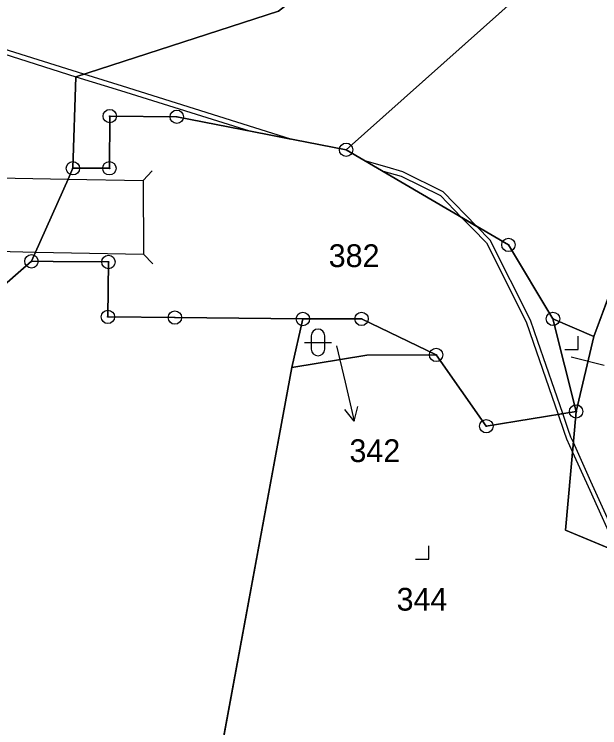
# Model space of a CAD drawing. Extents: x -689422 to -685210, y -987725 to -982160.
# Drawn here: x -686690.5 to -686646.8, y -986778.6 to -986725.3 of the extents above; entities that cross this region are included whole.
import ezdxf

# ---------------------------------------------------------------- set-up
doc = ezdxf.new("R2010")
doc.units = 0
for name, color, linetype in [('KN_Hranice_parcel', 7, 'Continuous'), ('KN_Hranice_parcel_vnitrni_kresba', 7, 'Continuous'), ('KN_Parcelni cisla', 7, 'Continuous'), ('KN_Parcelni cisla_sipky', 7, 'Continuous'), ('KN_Polygon parcely', 7, 'Continuous'), ('KN_POZEMKY_OSTATNI PLOCHA', 7, 'Continuous'), ('KN_POZEMKY_TTP', 7, 'Continuous'), ('KN_POZEMKY_VODNI_PLOCHA', 7, 'Continuous'), ('KN_POZEMKY_ZASTAVENA PLOCHA', 7, 'Continuous'), ('KN_VYUZITI_07_vodni plocha_tok prirozeny', 7, 'Continuous'), ('KN_VYUZITI_13_zastavena plocha_zboreniste', 7, 'Continuous'), ('KN_VYUZITI_17_ostatni plocha_ostatni komunikace', 7, 'Continuous'), ('KN_VYUZITI_27_ostatni plocha_neplodna puda', 7, 'Continuous'), ('KN_Věcná břemena k části', 7, 'Continuous'), ('KN_Značky bodu BP', 7, 'Continuous'), ('KN_Značky kultur', 7, 'Continuous')]:
    doc.layers.add(name, color=color, linetype=linetype)

msp = doc.modelspace()

# ---------------------------------------------------------------- linework, layer by layer
at = {"layer": 'KN_Hranice_parcel'}
for p, q in [((-686665.7, -986735.44), (-686595.28, -986672.65)), ((-686668.93, -986748.08), (-686669.76, -986751.7)), ((-686647.19, -986749.4), (-686650.25, -986748.07)), ((-686650.25, -986748.07), (-686648.52, -986754.99)), ((-686648.52, -986754.99), (-686647.19, -986749.4)), ((-686669.76, -986751.7), (-686675.53, -986783.03))]:
    msp.add_line(p, q, dxfattribs=at)
for points in [[(-686541.35, -986566.19), (-686547.17, -986567.66), (-686561.95, -986581.11), (-686565.92, -986601.15), (-686576.68, -986618.58), (-686608, -986632.87), (-686637.86, -986668.52), (-686641.01, -986686.64), (-686660.93, -986717.42), (-686670.75, -986725.07), (-686685.88, -986729.98), (-686686.11, -986736.82)], [(-686647.19, -986749.4), (-686643.07, -986738.2), (-686631.6, -986726.95)], [(-686686.11, -986736.82), (-686683.38, -986736.82), (-686683.35, -986732.92), (-686678.35, -986732.97), (-686665.7, -986735.44)], [(-686665.7, -986735.44), (-686653.58, -986742.54), (-686650.25, -986748.07)], [(-686689.2, -986743.77), (-686688.89, -986743.08), (-686686.47, -986737.62), (-686686.11, -986736.82)], [(-686709.75, -986769.81), (-686703.89, -986756.61), (-686689.2, -986743.77)], [(-686668.93, -986748.08), (-686678.49, -986747.97), (-686683.49, -986747.92), (-686683.45, -986743.82), (-686687.59, -986743.78), (-686689.2, -986743.77)], [(-686658.98, -986750.76), (-686664.55, -986748.07), (-686668.93, -986748.08)], [(-686669.76, -986751.7), (-686664.16, -986750.78), (-686658.98, -986750.76)], [(-686648.52, -986754.99), (-686655.23, -986756.09), (-686658.98, -986750.76)], [(-686635.76, -986769.5), (-686649.32, -986763.85), (-686648.52, -986754.99)]]:
    msp.add_lwpolyline(points, dxfattribs=at)
at = {"layer": 'KN_Hranice_parcel_vnitrni_kresba'}
for p, q in [((-686680.175, -986737.001), (-686680.869, -986737.72)), ((-686695.99, -986737.45), (-686686.47, -986737.62)), ((-686686.47, -986737.62), (-686680.87, -986737.72)), ((-686680.87, -986737.72), (-686680.84, -986743.24)), ((-686698.04, -986742.9), (-686688.89, -986743.08)), ((-686688.89, -986743.08), (-686680.84, -986743.24)), ((-686680.133, -986743.948), (-686680.84, -986743.241))]:
    msp.add_line(p, q, dxfattribs=at)
at = {"layer": 'KN_Parcelni cisla_sipky'}
for p, q in [((-686666.41, -986750.08), (-686665.77, -986752.79)), ((-686648.9, -986750.9), (-686646.44, -986751.54)), ((-686665.77, -986752.79), (-686665.095, -986755.714)), ((-686665.095, -986755.714), (-686664.832, -986754.626)), ((-686665.095, -986755.714), (-686665.808, -986754.851))]:
    msp.add_line(p, q, dxfattribs=at)
at = {"layer": 'KN_Polygon parcely'}
for points in [[(-686726.31, -986778.54), (-686709.75, -986769.81), (-686703.89, -986756.61), (-686689.2, -986743.77), (-686688.89, -986743.08), (-686686.47, -986737.62), (-686686.11, -986736.82), (-686685.88, -986729.98), (-686670.75, -986725.07), (-686660.93, -986717.42), (-686641.01, -986686.64), (-686637.86, -986668.52), (-686608, -986632.87), (-686576.68, -986618.58), (-686565.92, -986601.15), (-686561.95, -986581.11), (-686547.17, -986567.66), (-686541.35, -986566.19), (-686537.28, -986565.66), (-686532.26, -986564.85), (-686529.76, -986542.24), (-686530.23, -986465.49)], [(-686733.52, -987092.86), (-686716.4, -987027.91), (-686718.56, -986989.73), (-686715.65, -986966.67), (-686697.36, -986913.18), (-686693.02, -986900.13), (-686690.27, -986892.63), (-686685.39, -986886.42), (-686684.89, -986866.29), (-686691.17, -986852.38), (-686681.76, -986829.17), (-686675.53, -986783.03), (-686669.76, -986751.7), (-686668.93, -986748.08), (-686678.49, -986747.97), (-686683.49, -986747.92), (-686683.45, -986743.82), (-686687.59, -986743.78), (-686689.2, -986743.77), (-686703.89, -986756.61), (-686709.75, -986769.81), (-686726.31, -986778.54)]]:
    msp.add_lwpolyline(points, dxfattribs=at)
for points in [[(-686595.28, -986672.65), (-686590.34, -986662.59), (-686552.4, -986611.39), (-686545.33, -986587.91), (-686541.35, -986566.19), (-686547.17, -986567.66), (-686561.95, -986581.11), (-686565.92, -986601.15), (-686576.68, -986618.58), (-686608, -986632.87), (-686637.86, -986668.52), (-686641.01, -986686.64), (-686660.93, -986717.42), (-686670.75, -986725.07), (-686685.88, -986729.98), (-686686.11, -986736.82), (-686683.38, -986736.82), (-686683.35, -986732.92), (-686678.35, -986732.97), (-686665.7, -986735.44)], [(-686631.6, -986726.95), (-686623.22, -986729.58), (-686595.28, -986672.65), (-686665.7, -986735.44), (-686653.58, -986742.54), (-686650.25, -986748.07), (-686647.19, -986749.4), (-686643.07, -986738.2)], [(-686627.33, -986754.48), (-686624.43, -986746.77), (-686620.08, -986731.12), (-686623.22, -986729.58), (-686631.6, -986726.95), (-686643.07, -986738.2), (-686647.19, -986749.4), (-686648.52, -986754.99), (-686649.32, -986763.85), (-686635.76, -986769.5)], [(-686650.25, -986748.07), (-686653.58, -986742.54), (-686665.7, -986735.44), (-686678.35, -986732.97), (-686683.35, -986732.92), (-686683.38, -986736.82), (-686686.11, -986736.82), (-686686.47, -986737.62), (-686688.89, -986743.08), (-686689.2, -986743.77), (-686687.59, -986743.78), (-686683.45, -986743.82), (-686683.49, -986747.92), (-686678.49, -986747.97), (-686668.93, -986748.08), (-686664.55, -986748.07), (-686658.98, -986750.76), (-686655.23, -986756.09), (-686648.52, -986754.99)], [(-686658.98, -986750.76), (-686664.55, -986748.07), (-686668.93, -986748.08), (-686669.76, -986751.7), (-686664.16, -986750.78)], [(-686648.52, -986754.99), (-686647.19, -986749.4), (-686650.25, -986748.07)], [(-686643.01, -986782.41), (-686635.76, -986769.5), (-686649.32, -986763.85), (-686648.52, -986754.99), (-686655.23, -986756.09), (-686658.98, -986750.76), (-686664.16, -986750.78), (-686669.76, -986751.7), (-686675.53, -986783.03), (-686672.63, -986783.15), (-686672.63, -986786.36), (-686667.21, -986786.24), (-686662.92, -986781.9), (-686647.28, -986782.27)]]:
    msp.add_lwpolyline(points, close=True, dxfattribs=at)
at = {"layer": 'KN_POZEMKY_OSTATNI PLOCHA'}
for p, q in [((-686665.7, -986735.44), (-686595.28, -986672.65)), ((-686683.38, -986736.82), (-686683.35, -986732.92)), ((-686683.35, -986732.92), (-686678.35, -986732.97)), ((-686678.35, -986732.97), (-686665.7, -986735.44)), ((-686653.58, -986742.54), (-686665.7, -986735.44)), ((-686665.7, -986735.44), (-686653.58, -986742.54)), ((-686686.47, -986737.62), (-686686.11, -986736.82)), ((-686686.11, -986736.82), (-686683.38, -986736.82)), ((-686688.89, -986743.08), (-686686.47, -986737.62)), ((-686643.07, -986738.2), (-686647.19, -986749.4)), ((-686647.19, -986749.4), (-686643.07, -986738.2)), ((-686650.25, -986748.07), (-686653.58, -986742.54)), ((-686653.58, -986742.54), (-686650.25, -986748.07)), ((-686689.2, -986743.77), (-686688.89, -986743.08)), ((-686687.59, -986743.78), (-686689.2, -986743.77)), ((-686683.45, -986743.82), (-686687.59, -986743.78)), ((-686683.49, -986747.92), (-686683.45, -986743.82)), ((-686678.49, -986747.97), (-686683.49, -986747.92)), ((-686668.93, -986748.08), (-686678.49, -986747.97)), ((-686669.76, -986751.7), (-686668.93, -986748.08)), ((-686668.93, -986748.08), (-686664.55, -986748.07)), ((-686664.55, -986748.07), (-686668.93, -986748.08)), ((-686664.55, -986748.07), (-686658.98, -986750.76)), ((-686658.98, -986750.76), (-686664.55, -986748.07)), ((-686647.19, -986749.4), (-686650.25, -986748.07)), ((-686650.25, -986748.07), (-686648.52, -986754.99)), ((-686648.52, -986754.99), (-686647.19, -986749.4)), ((-686664.16, -986750.78), (-686669.76, -986751.7)), ((-686658.98, -986750.76), (-686664.16, -986750.78)), ((-686655.23, -986756.09), (-686658.98, -986750.76)), ((-686648.52, -986754.99), (-686655.23, -986756.09)), ((-686649.32, -986763.85), (-686648.52, -986754.99)), ((-686635.76, -986769.5), (-686649.32, -986763.85))]:
    msp.add_line(p, q, dxfattribs=at)
at = {"layer": 'KN_POZEMKY_TTP'}
for p, q in [((-686595.28, -986672.65), (-686665.7, -986735.44)), ((-686685.88, -986729.98), (-686670.75, -986725.07)), ((-686686.11, -986736.82), (-686685.88, -986729.98)), ((-686683.35, -986732.92), (-686683.38, -986736.82)), ((-686678.35, -986732.97), (-686683.35, -986732.92)), ((-686665.7, -986735.44), (-686678.35, -986732.97)), ((-686683.38, -986736.82), (-686686.11, -986736.82)), ((-686703.89, -986756.61), (-686689.2, -986743.77)), ((-686689.2, -986743.77), (-686687.59, -986743.78)), ((-686687.59, -986743.78), (-686683.45, -986743.82)), ((-686683.45, -986743.82), (-686683.49, -986747.92)), ((-686683.49, -986747.92), (-686678.49, -986747.97)), ((-686678.49, -986747.97), (-686668.93, -986748.08)), ((-686668.93, -986748.08), (-686669.76, -986751.7)), ((-686669.76, -986751.7), (-686675.53, -986783.03))]:
    msp.add_line(p, q, dxfattribs=at)
at = {"layer": 'KN_POZEMKY_VODNI_PLOCHA'}
for p, q in [((-686670.75, -986725.07), (-686685.88, -986729.98)), ((-686685.88, -986729.98), (-686686.11, -986736.82)), ((-686686.11, -986736.82), (-686686.47, -986737.62)), ((-686686.47, -986737.62), (-686688.89, -986743.08)), ((-686688.89, -986743.08), (-686689.2, -986743.77)), ((-686689.2, -986743.77), (-686703.89, -986756.61))]:
    msp.add_line(p, q, dxfattribs=at)
at = {"layer": 'KN_POZEMKY_ZASTAVENA PLOCHA'}
for p, q in [((-686650.25, -986748.07), (-686647.19, -986749.4)), ((-686648.52, -986754.99), (-686650.25, -986748.07)), ((-686647.19, -986749.4), (-686648.52, -986754.99)), ((-686669.76, -986751.7), (-686664.16, -986750.78)), ((-686664.16, -986750.78), (-686658.98, -986750.76)), ((-686658.98, -986750.76), (-686655.23, -986756.09)), ((-686675.53, -986783.03), (-686669.76, -986751.7)), ((-686655.23, -986756.09), (-686648.52, -986754.99)), ((-686648.52, -986754.99), (-686649.32, -986763.85)), ((-686649.32, -986763.85), (-686635.76, -986769.5))]:
    msp.add_line(p, q, dxfattribs=at)
at = {"layer": 'KN_VYUZITI_07_vodni plocha_tok prirozeny'}
for p, q in [((-686670.75, -986725.07), (-686685.88, -986729.98)), ((-686685.88, -986729.98), (-686686.11, -986736.82)), ((-686686.11, -986736.82), (-686686.47, -986737.62)), ((-686686.47, -986737.62), (-686688.89, -986743.08)), ((-686688.89, -986743.08), (-686689.2, -986743.77)), ((-686689.2, -986743.77), (-686703.89, -986756.61))]:
    msp.add_line(p, q, dxfattribs=at)
at = {"layer": 'KN_VYUZITI_13_zastavena plocha_zboreniste'}
for p, q in [((-686650.25, -986748.07), (-686647.19, -986749.4)), ((-686648.52, -986754.99), (-686650.25, -986748.07)), ((-686647.19, -986749.4), (-686648.52, -986754.99)), ((-686669.76, -986751.7), (-686664.16, -986750.78)), ((-686664.16, -986750.78), (-686658.98, -986750.76)), ((-686658.98, -986750.76), (-686655.23, -986756.09)), ((-686675.53, -986783.03), (-686669.76, -986751.7)), ((-686655.23, -986756.09), (-686648.52, -986754.99)), ((-686648.52, -986754.99), (-686649.32, -986763.85)), ((-686649.32, -986763.85), (-686635.76, -986769.5))]:
    msp.add_line(p, q, dxfattribs=at)
at = {"layer": 'KN_VYUZITI_17_ostatni plocha_ostatni komunikace'}
for p, q in [((-686683.38, -986736.82), (-686683.35, -986732.92)), ((-686683.35, -986732.92), (-686678.35, -986732.97)), ((-686678.35, -986732.97), (-686665.7, -986735.44)), ((-686665.7, -986735.44), (-686653.58, -986742.54)), ((-686686.47, -986737.62), (-686686.11, -986736.82)), ((-686686.11, -986736.82), (-686683.38, -986736.82)), ((-686688.89, -986743.08), (-686686.47, -986737.62)), ((-686653.58, -986742.54), (-686650.25, -986748.07)), ((-686689.2, -986743.77), (-686688.89, -986743.08)), ((-686687.59, -986743.78), (-686689.2, -986743.77)), ((-686683.45, -986743.82), (-686687.59, -986743.78)), ((-686683.49, -986747.92), (-686683.45, -986743.82)), ((-686678.49, -986747.97), (-686683.49, -986747.92)), ((-686668.93, -986748.08), (-686678.49, -986747.97)), ((-686664.55, -986748.07), (-686668.93, -986748.08)), ((-686658.98, -986750.76), (-686664.55, -986748.07)), ((-686650.25, -986748.07), (-686648.52, -986754.99)), ((-686655.23, -986756.09), (-686658.98, -986750.76)), ((-686648.52, -986754.99), (-686655.23, -986756.09))]:
    msp.add_line(p, q, dxfattribs=at)
at = {"layer": 'KN_VYUZITI_27_ostatni plocha_neplodna puda'}
for p, q in [((-686665.7, -986735.44), (-686595.28, -986672.65)), ((-686653.58, -986742.54), (-686665.7, -986735.44)), ((-686643.07, -986738.2), (-686647.19, -986749.4)), ((-686647.19, -986749.4), (-686643.07, -986738.2)), ((-686650.25, -986748.07), (-686653.58, -986742.54)), ((-686669.76, -986751.7), (-686668.93, -986748.08)), ((-686668.93, -986748.08), (-686664.55, -986748.07)), ((-686664.55, -986748.07), (-686658.98, -986750.76)), ((-686647.19, -986749.4), (-686650.25, -986748.07)), ((-686648.52, -986754.99), (-686647.19, -986749.4)), ((-686664.16, -986750.78), (-686669.76, -986751.7)), ((-686658.98, -986750.76), (-686664.16, -986750.78)), ((-686649.32, -986763.85), (-686648.52, -986754.99)), ((-686635.76, -986769.5), (-686649.32, -986763.85))]:
    msp.add_line(p, q, dxfattribs=at)
at = {"layer": 'KN_Věcná břemena k části'}
for points in [[(-686694.85, -986726.79), (-686694.88, -986727.14), (-686691.9, -986728.08), (-686685.88, -986729.98), (-686685.28, -986729.79), (-686691.73, -986727.77)], [(-686682.39, -986730.69), (-686685.28, -986729.79), (-686685.88, -986729.98), (-686682.55, -986731.01), (-686672.92, -986734.03), (-686669.82, -986734.64)], [(-686657.08, -986740.49), (-686655.94, -986741.16), (-686658.46, -986738.58), (-686661.46, -986737.09), (-686662.64, -986736.74), (-686664.3, -986736.26), (-686663.01, -986737.02), (-686662.93, -986737.04), (-686661.58, -986737.41), (-686658.66, -986738.86)], [(-686655.94, -986741.16), (-686657.08, -986740.49), (-686656.26, -986741.33), (-686655.21, -986742.4), (-686652.25, -986748.3), (-686651.73, -986749.81), (-686649.87, -986755.21), (-686649.52, -986755.15), (-686651.38, -986749.75), (-686651.93, -986748.16), (-686654.93, -986742.2)], [(-686649.87, -986755.21), (-686649.44, -986756.45), (-686649.23, -986757.04), (-686648.79, -986758.02), (-686648.73, -986757.32), (-686648.91, -986756.92), (-686649.11, -986756.33), (-686649.52, -986755.15)], [(-686645.44, -986765.46), (-686644.97, -986765.66), (-686647.42, -986760.23), (-686648.73, -986757.32), (-686648.79, -986758.02), (-686647.51, -986760.88)]]:
    msp.add_lwpolyline(points, close=True, dxfattribs=at)
at = {"layer": 'KN_Značky bodu BP'}
for centre, radius in [((-686683.35, -986732.92), 0.5), ((-686678.35, -986732.97), 0.5), ((-686683.35, -986732.92), 0.0303), ((-686678.35, -986732.97), 0.0303), ((-686665.7, -986735.44), 0.5), ((-686665.7, -986735.44), 0.0303), ((-686686.11, -986736.82), 0.5), ((-686683.38, -986736.82), 0.5), ((-686686.11, -986736.82), 0.0303), ((-686683.38, -986736.82), 0.0303), ((-686653.58, -986742.54), 0.5), ((-686653.58, -986742.54), 0.0303), ((-686689.2, -986743.77), 0.5), ((-686683.45, -986743.82), 0.5), ((-686689.2, -986743.77), 0.0303), ((-686683.45, -986743.82), 0.0303), ((-686683.49, -986747.92), 0.5), ((-686678.49, -986747.97), 0.5), ((-686668.93, -986748.08), 0.5), ((-686664.55, -986748.07), 0.5), ((-686650.25, -986748.07), 0.5), ((-686683.49, -986747.92), 0.0303), ((-686678.49, -986747.97), 0.0303), ((-686668.93, -986748.08), 0.0303), ((-686664.55, -986748.07), 0.0303), ((-686650.25, -986748.07), 0.0303), ((-686658.98, -986750.76), 0.5), ((-686658.98, -986750.76), 0.0303), ((-686648.52, -986754.99), 0.5), ((-686648.52, -986754.99), 0.0303), ((-686655.23, -986756.09), 0.5), ((-686655.23, -986756.09), 0.0303)]:
    msp.add_circle(centre, radius, dxfattribs=at)
at = {"layer": 'KN_Značky kultur'}
for p, q in [((-686668.801, -986749.831), (-686666.799, -986749.831)), ((-686668.301, -986749.331), (-686668.301, -986750.332)), ((-686667.299, -986750.332), (-686667.299, -986749.331)), ((-686648.36, -986750.36), (-686648.36, -986749.36)), ((-686649.361, -986750.36), (-686648.36, -986750.36)), ((-686659.52, -986766.03), (-686659.52, -986765.03)), ((-686660.521, -986766.03), (-686659.52, -986766.03))]:
    msp.add_line(p, q, dxfattribs=at)
for centre, start, end in [((-686667.8, -986749.331), 0, 180), ((-686667.8, -986750.331), 180, 359.9879)]:
    msp.add_arc(centre, 0.5, start, end, dxfattribs=at)

# ---------------------------------------------------------------- texts
at = {"layer": 'KN_Parcelni cisla'}
for s, p in [('382', (-686667, -986744.2)), ('342', (-686665.45, -986758.77)), ('344', (-686661.93, -986769.87))]:
    msp.add_text(s, height=1.7, dxfattribs=at).set_placement(p)

doc.saveas('drawing.dxf')
